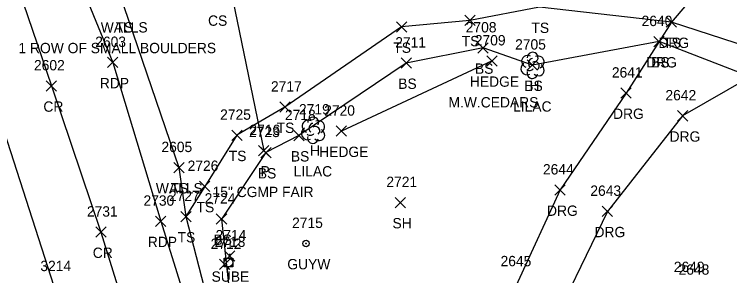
# Model space of a CAD drawing. Extents: x 1520648 to 1523413, y 732854 to 735518.
# Drawn here: x 1521896.1 to 1522034.4, y 733483.2 to 733533.8 of the extents above; entities that cross this region are included whole.
import ezdxf

# ---------------------------------------------------------------- set-up
doc = ezdxf.new("R2010")
doc.units = 0
for name, color, linetype in [('D_A', 7, 'Continuous'), ('D_C', 7, 'Continuous'), ('D_I', 7, 'Continuous'), ('D_TIC', 7, 'Continuous'), ('DCP', 7, 'Continuous'), ('L_A', 7, 'Continuous'), ('L_C', 7, 'Continuous'), ('L_I', 7, 'Continuous'), ('L_TIC', 7, 'Continuous'), ('LAHR', 7, 'Continuous'), ('LELB', 7, 'Continuous'), ('LTD', 7, 'Continuous'), ('LWS', 7, 'Continuous'), ('P_A', 7, 'Continuous'), ('P_I', 7, 'Continuous'), ('P_TIC', 7, 'Continuous'), ('PET', 7, 'Continuous'), ('PRC', 7, 'Continuous'), ('R_A', 7, 'Continuous'), ('R_I', 7, 'Continuous'), ('R_TIC', 7, 'Continuous'), ('RDG', 7, 'Continuous'), ('U_A', 7, 'Continuous'), ('U_I', 7, 'Continuous'), ('U_TIC', 7, 'Continuous'), ('UP', 7, 'Continuous'), ('UPGW', 7, 'Continuous')]:
    doc.layers.add(name, color=color, linetype=linetype)

msp = doc.modelspace()

# ---------------------------------------------------------------- linework, layer by layer
at = {"layer": 'D_TIC'}
for points in [[(1521943.29, 733506.44), (1521945.29, 733508.44)], [(1521945.29, 733506.44), (1521943.29, 733508.44)]]:
    msp.add_lwpolyline(points, dxfattribs=at)
at = {"layer": 'DCP'}
msp.add_lwpolyline([(1521934.03, 733557.53), (1521944.29, 733507.44)], dxfattribs=at)
at = {"layer": 'L_TIC'}
for points in [[(1521983.15, 733531.6), (1521985.15, 733533.6)], [(1521985.15, 733531.6), (1521983.15, 733533.6)], [(1522022.08, 733531.27), (1522024.08, 733533.27)], [(1522024.08, 733531.27), (1522022.08, 733533.27)], [(1521969.93, 733530.33), (1521971.93, 733532.33)], [(1521971.93, 733530.33), (1521969.93, 733532.33)], [(1521985.68, 733526.28), (1521987.68, 733528.28)], [(1521987.68, 733526.28), (1521985.68, 733528.28)], [(1522019.71, 733527.5), (1522021.71, 733529.5)], [(1522021.71, 733527.5), (1522019.71, 733529.5)], [(1521987.44, 733523.77), (1521989.44, 733525.77)], [(1521989.44, 733523.77), (1521987.44, 733525.77)], [(1521970.85, 733523.36), (1521972.85, 733525.36)], [(1521972.85, 733523.36), (1521970.85, 733525.36)], [(1521995.22, 733522.96), (1521997.22, 733524.96)], [(1521997.22, 733522.96), (1521995.22, 733524.96)], [(1521947.39, 733514.84), (1521949.39, 733516.84)], [(1521949.39, 733514.84), (1521947.39, 733516.84)], [(1521958.32, 733510.19), (1521960.32, 733512.19)], [(1521960.32, 733510.19), (1521958.32, 733512.19)], [(1521938.13, 733509.39), (1521940.13, 733511.39)], [(1521940.13, 733509.39), (1521938.13, 733511.39)], [(1521950.1, 733509.32), (1521952.1, 733511.32)], [(1521952.1, 733509.32), (1521950.1, 733511.32)], [(1521943.72, 733506.04), (1521945.72, 733508.04)], [(1521945.72, 733506.04), (1521943.72, 733508.04)], [(1521926.91, 733503.14), (1521928.91, 733505.14)], [(1521928.91, 733503.14), (1521926.91, 733505.14)], [(1521926.91, 733503.14), (1521928.91, 733505.14)], [(1521928.91, 733503.14), (1521926.91, 733505.14)], [(1521931.91, 733499.5), (1521933.91, 733501.5)], [(1521933.91, 733499.5), (1521931.91, 733501.5)], [(1521969.69, 733496.39), (1521971.69, 733498.39)], [(1521971.69, 733496.39), (1521969.69, 733498.39)], [(1521928.25, 733493.67), (1521930.25, 733495.67)], [(1521930.25, 733493.67), (1521928.25, 733495.67)], [(1521928.25, 733493.67), (1521930.25, 733495.67)], [(1521930.25, 733493.67), (1521928.25, 733495.67)], [(1521935.14, 733493.19), (1521937.14, 733495.19)], [(1521937.14, 733493.19), (1521935.14, 733495.19)]]:
    msp.add_lwpolyline(points, dxfattribs=at)
at = {"layer": 'LAHR'}
msp.add_lwpolyline([(1521988.44, 733524.77), (1521959.32, 733511.19)], dxfattribs=at)
at = {"layer": 'LELB'}
for points in [[(1522099.44, 733495.17), (1522070.53, 733509.77), (1522047.9, 733524.22), (1522023.08, 733532.27), (1521997.62, 733535.17), (1521984.15, 733532.6), (1521970.93, 733531.33), (1521948.39, 733515.84), (1521939.13, 733510.39), (1521932.91, 733500.5), (1521929.25, 733494.67)], [(1522094.07, 733489.06), (1522068.4, 733504.35), (1522038.36, 733521.67), (1522020.71, 733528.5), (1521996.22, 733523.96), (1521986.68, 733527.28), (1521971.85, 733524.36), (1521951.1, 733510.32), (1521944.72, 733507.04), (1521936.14, 733494.19), (1521937.95, 733477.45), (1521943.09, 733455.7), (1521948.83, 733449.61), (1521957, 733446.02), (1521967.85, 733447.42)], [(1521927.91, 733504.14), (1521929.25, 733494.67), (1521934.3, 733475.21), (1521939.69, 733455.56), (1521943.68, 733446.46)]]:
    msp.add_lwpolyline(points, dxfattribs=at)
at = {"layer": 'LTD'}
for p, q in [((1521996.22, 733523.96), (1521996.22, 733523.96)), ((1521996.22, 733523.96), (1521996.22, 733523.96)), ((1521953.81, 733511.42), (1521953.81, 733511.42)), ((1521953.81, 733511.42), (1521953.81, 733511.42))]:
    msp.add_line(p, q, dxfattribs=at)
for centre in [(1521996.27, 733525.39), (1521953.86, 733512.86)]:
    msp.add_arc(centre, 1.05, 335.5272, 180.9563, dxfattribs=at)
for centre, major_axis, ratio, start_param, end_param in [((1521995.43, 733524.62), (1.21, -0.51), 0.895232, 1.570796, 4.712389), ((1521997.26, 733524.54), (-1.14, -0.48), 0.949671, 1.570796, 4.712389), ((1521995.14, 733523.25), (0.58, -1.04), 0.959034, 3.141593, 6.283185), ((1521996.01, 733524.42), (-0.208, -0.792), 0.645439, 3.141593, 6.283185), ((1521996.72, 733523.79), (-0.5, 0.667), 0.989748, 3.141593, 6.283185), ((1521995.76, 733523.21), (-0.625, -0.083), 0.423636, 0, 3.141593), ((1521997.22, 733523.12), (-1.09, 0.79), 0.841452, 1.570796, 4.712389), ((1521996.22, 733522.46), (0.26, 1.06), 0.942809, 1.570796, 4.712389), ((1521953.02, 733512.09), (1.21, -0.51), 0.895232, 1.570796, 4.712389), ((1521954.85, 733512.01), (-1.14, -0.48), 0.949671, 1.570796, 4.712389), ((1521952.73, 733510.71), (0.58, -1.04), 0.959034, 3.141593, 6.283185), ((1521953.6, 733511.88), (-0.208, -0.792), 0.645439, 3.141593, 6.283185), ((1521954.31, 733511.26), (-0.5, 0.667), 0.989748, 3.141593, 6.283185), ((1521953.35, 733510.67), (-0.625, -0.083), 0.423636, 0, 3.141593), ((1521954.81, 733510.59), (-1.09, 0.79), 0.841452, 1.570796, 4.712389), ((1521953.81, 733509.92), (0.26, 1.06), 0.942809, 1.570796, 4.712389)]:
    msp.add_ellipse(centre, major_axis=major_axis, ratio=ratio, start_param=start_param, end_param=end_param, dxfattribs=at)
at = {"layer": 'LWS'}
msp.add_lwpolyline([(1521917.26, 733535.26), (1521927.91, 733504.14)], dxfattribs=at)
at = {"layer": 'P_TIC'}
for points in [[(1521914.13, 733523.47), (1521916.13, 733525.47)], [(1521916.13, 733523.47), (1521914.13, 733525.47)], [(1521902.28, 733518.94), (1521904.28, 733520.94)], [(1521904.28, 733518.94), (1521902.28, 733520.94)], [(1521923.4, 733492.77), (1521925.4, 733494.77)], [(1521925.4, 733492.77), (1521923.4, 733494.77)], [(1521911.83, 733490.67), (1521913.83, 733492.67)], [(1521913.83, 733490.67), (1521911.83, 733492.67)]]:
    msp.add_lwpolyline(points, dxfattribs=at)
at = {"layer": 'PET'}
for points in [[(1521970.76, 732869.72), (1521972.09, 732922.91), (1521973.57, 732966.67), (1521974.58, 733022.36), (1521975.46, 733067.38), (1521975.32, 733107.57), (1521973.64, 733153.17), (1521968.72, 733197.53), (1521962.95, 733241.68), (1521954.95, 733285.15), (1521946.27, 733327.15), (1521938.01, 733358.79), (1521928.18, 733397.9), (1521917.02, 733438.97), (1521903.82, 733481.12), (1521892.95, 733514.59), (1521880.75, 733548.75), (1521865.84, 733587.22), (1521849.85, 733622.07), (1521833.37, 733650.78), (1521822.9, 733665.59), (1521814.39, 733670.77), (1521809.29, 733673.67), (1521803.81, 733674.87)], [(1521902.8, 733554.61), (1521915.13, 733524.47), (1521924.4, 733493.77), (1521936.47, 733455.13), (1521939.79, 733444.21), (1521950.37, 733403.68), (1521961.47, 733360.28), (1521971.06, 733316.81), (1521978.45, 733280.8), (1521986.74, 733231.28), (1521993.48, 733182.54), (1521997.14, 733143.62), (1521997.69, 733103.06), (1521998.51, 733067.95), (1521996.95, 733025.03), (1521996.68, 732997.54), (1521995.07, 732947.32), (1521994.19, 732898.84), (1521993.66, 732878.59)]]:
    msp.add_lwpolyline(points, dxfattribs=at)
at = {"layer": 'PRC'}
msp.add_lwpolyline([(1521847.29, 733686.72), (1521850.2, 733676.27), (1521859.4, 733645.45), (1521868.49, 733619.43), (1521882.71, 733578.35), (1521892.3, 733552.11), (1521903.28, 733519.94), (1521912.83, 733491.67), (1521925.09, 733452.23), (1521933.2, 733423.68), (1521950.73, 733358.33), (1521960.47, 733313.72), (1521967.86, 733278.36), (1521975.83, 733229.91), (1521982.15, 733180.3), (1521985.07, 733144.21), (1521986.34, 733103.3), (1521986.87, 733068.5), (1521985.99, 733025.53), (1521985.59, 732997.69), (1521984.11, 732947.62), (1521983.04, 732898.65), (1521981.54, 732858.94)], dxfattribs=at)
at = {"layer": 'R_TIC'}
for points in [[(1522022.08, 733531.27), (1522024.08, 733533.27)], [(1522024.08, 733531.27), (1522022.08, 733533.27)], [(1522019.71, 733527.5), (1522021.71, 733529.5)], [(1522021.71, 733527.5), (1522019.71, 733529.5)], [(1522013.32, 733517.55), (1522015.32, 733519.55)], [(1522015.32, 733517.55), (1522013.32, 733519.55)], [(1522024.24, 733513.15), (1522026.24, 733515.15)], [(1522026.24, 733513.15), (1522024.24, 733515.15)], [(1522000.56, 733498.81), (1522002.56, 733500.81)], [(1522002.56, 733498.81), (1522000.56, 733500.81)], [(1522009.73, 733494.68), (1522011.73, 733496.68)], [(1522011.73, 733494.68), (1522009.73, 733496.68)]]:
    msp.add_lwpolyline(points, dxfattribs=at)
at = {"layer": 'RDG'}
for points in [[(1522113.71, 733513.53), (1522073.28, 733530.86), (1522050.93, 733539.55), (1522032.87, 733543.85), (1522023.08, 733532.27), (1522020.71, 733528.5), (1522014.32, 733518.55), (1522001.56, 733499.81), (1521993.38, 733482.07), (1521983.42, 733459.34), (1521974.75, 733445.99), (1521967.6, 733440.43), (1521951.34, 733438.66), (1521944.77, 733440.37), (1521939.79, 733444.21)], [(1522104.18, 733501.1), (1522070.63, 733514.48), (1522047.9, 733524.22), (1522038.36, 733521.67), (1522025.24, 733514.15), (1522010.73, 733495.68), (1521998.42, 733470.24), (1521992.57, 733455.94), (1521994.84, 733438.07), (1522023.29, 733435.74), (1522057.28, 733430.93), (1522099.42, 733419.81), (1522112.55, 733416.81), (1522130.56, 733420.76)]]:
    msp.add_lwpolyline(points, dxfattribs=at)
at = {"layer": 'U_TIC'}
for points in [[(1521936.69, 733486.07), (1521938.69, 733488.07)], [(1521938.69, 733486.07), (1521936.69, 733488.07)], [(1521935.74, 733484.41), (1521937.74, 733486.41)], [(1521937.74, 733484.41), (1521935.74, 733486.41)]]:
    msp.add_lwpolyline(points, dxfattribs=at)
at = {"layer": 'UP'}
for p, q in [((1521937.75, 733487.48), (1521937.5, 733486.64)), ((1521936.67, 733484.98), (1521936.67, 733486.64)), ((1521936.67, 733486.64), (1521938.34, 733486.64)), ((1521937.5, 733485.81), (1521937.5, 733485.81)), ((1521938.34, 733486.64), (1521938.34, 733484.98)), ((1521938.34, 733484.98), (1521936.67, 733484.98)), ((1521937.25, 733484.14), (1521937.5, 733484.98))]:
    msp.add_line(p, q, dxfattribs=at)
msp.add_circle((1521937.5, 733485.81), 0.833, dxfattribs=at)
at = {"layer": 'UPGW'}
for radius in [0.625, 0.0833]:
    msp.add_circle((1521952.47, 733489.47), radius, dxfattribs=at)

# ---------------------------------------------------------------- texts
at = {"layer": 'D_A'}
msp.add_text('P', height=2, dxfattribs=at).set_placement((1521943.67, 733502.44))
at = {"layer": 'D_C'}
msp.add_text('15" CGMP FAIR', height=2, dxfattribs=at).set_placement((1521934.41, 733498.44))
at = {"layer": 'D_I'}
msp.add_text('2716', height=2, dxfattribs=at).set_placement((1521941.54, 733510.44))
at = {"layer": 'L_A'}
for s, p in [('CS', (1521933.54, 733531.56)), ('WALLS', (1521912.8, 733530.26)), ('TS', (1521915.67, 733530.26)), ('TS', (1521996.03, 733530.17)), ('TS', (1521982.56, 733527.6)), ('TS', (1521969.34, 733526.33)), ('TS', (1522021.49, 733527.27)), ('BS', (1522019.16, 733523.5)), ('BS', (1521985.12, 733522.28)), ('BS', (1521970.29, 733519.36)), ('HEDGE', (1521984.14, 733519.77)), ('BS', (1521994.66, 733518.96)), ('H', (1521995.65, 733518.96)), ('TS', (1521946.8, 733510.84)), ('H', (1521953.24, 733506.42)), ('HEDGE', (1521955.02, 733506.19)), ('TS', (1521937.54, 733505.39)), ('BS', (1521949.54, 733505.32)), ('BS', (1521943.16, 733502.04)), ('WALLS', (1521923.45, 733499.14)), ('TS', (1521926.32, 733499.14)), ('TS', (1521931.32, 733495.5)), ('SH', (1521969.18, 733492.39)), ('TS', (1521927.66, 733489.67)), ('TS', (1521927.66, 733489.67)), ('BS', (1521934.58, 733489.19))]:
    msp.add_text(s, height=2, dxfattribs=at).set_placement(p)
at = {"layer": 'L_C'}
for s, p in [('1 ROW OF SMALL BOULDERS', (1521896.9, 733526.26)), ('M.W.CEDARS', (1521980, 733515.77)), ('LILAC', (1521992.49, 733514.96)), ('LILAC', (1521950.09, 733502.42))]:
    msp.add_text(s, height=2, dxfattribs=at).set_placement(p)
at = {"layer": 'L_I'}
for s, p in [('2640', (1522017.32, 733531.5)), ('2708', (1521983.34, 733530.28)), ('2709', (1521985.09, 733527.77)), ('2711', (1521969.72, 733527.36)), ('2705', (1521992.88, 733526.96)), ('2705', (1521992.88, 733526.96)), ('2717', (1521945.7, 733518.84)), ('2719', (1521951.11, 733514.42)), ('2720', (1521955.98, 733514.19)), ('2725', (1521935.87, 733513.39)), ('2718', (1521948.4, 733513.32)), ('2723', (1521941.46, 733510.04)), ('2605', (1521924.53, 733507.14)), ('2605', (1521924.53, 733507.14)), ('2726', (1521929.59, 733503.5)), ('2721', (1521968, 733500.39)), ('2727', (1521925.99, 733497.67)), ('2727', (1521925.99, 733497.67)), ('2724', (1521932.88, 733497.19)), ('2645', (1521990.07, 733485.07)), ('2649', (1522023.55, 733483.95))]:
    msp.add_text(s, height=2, dxfattribs=at).set_placement(p)
at = {"layer": 'P_A'}
for s, p in [('RDP', (1521912.62, 733519.47)), ('CR', (1521901.72, 733514.94)), ('RDP', (1521921.89, 733488.77)), ('CR', (1521911.26, 733486.67))]:
    msp.add_text(s, height=2, dxfattribs=at).set_placement(p)
at = {"layer": 'P_I'}
for s, p in [('2603', (1521911.74, 733527.47)), ('2602', (1521899.9, 733522.94)), ('2730', (1521921.06, 733496.77)), ('2731', (1521910.13, 733494.67)), ('3214', (1521901.13, 733484.12)), ('3214', (1521901.13, 733484.12))]:
    msp.add_text(s, height=2, dxfattribs=at).set_placement(p)
at = {"layer": 'R_A'}
for p in [(1522020.57, 733527.27), (1522018.2, 733523.5), (1522011.81, 733513.55), (1522022.73, 733509.15), (1521999.05, 733494.81), (1522008.22, 733490.68)]:
    msp.add_text('DRG', height=2, dxfattribs=at).set_placement(p)
at = {"layer": 'R_I'}
for s, p in [('2640', (1522017.32, 733531.5)), ('2641', (1522011.58, 733521.55)), ('2642', (1522021.93, 733517.15)), ('2644', (1521998.26, 733502.81)), ('2643', (1522007.42, 733498.68)), ('2645', (1521990.07, 733485.07))]:
    msp.add_text(s, height=2, dxfattribs=at).set_placement(p)
at = {"layer": 'U_A'}
for s, p in [('GUYW', (1521948.86, 733484.47)), ('SUBE', (1521934.22, 733482.07))]:
    msp.add_text(s, height=2, dxfattribs=at).set_placement(p)
at = {"layer": 'U_I'}
for s, p in [('2715', (1521949.78, 733492.47)), ('2714', (1521934.99, 733490.07)), ('2712', (1521934.05, 733488.41)), ('2713', (1521934.81, 733488.81)), ('2648', (1522024.47, 733483.43))]:
    msp.add_text(s, height=2, dxfattribs=at).set_placement(p)

doc.saveas('drawing.dxf')
